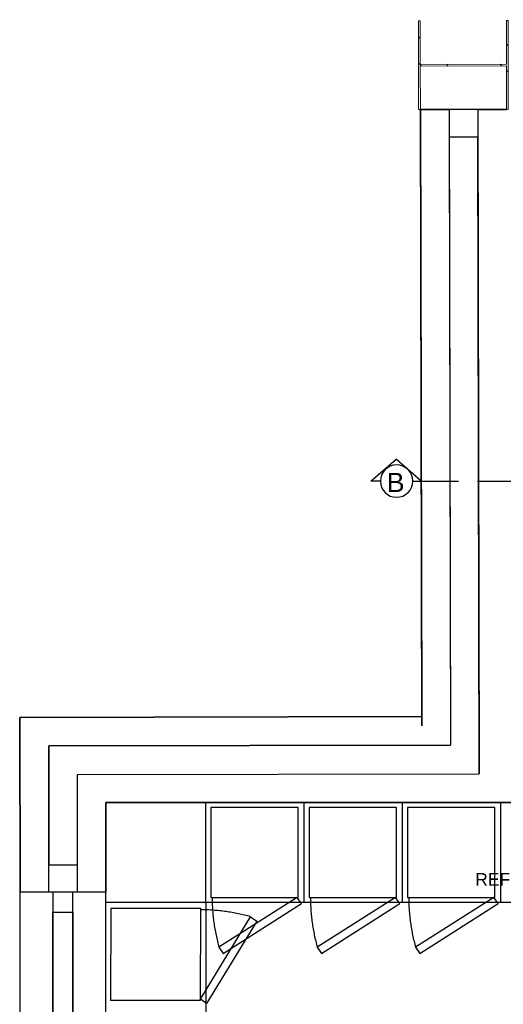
# Model space of a CAD drawing. Header units: millimetres. Extents: x -115474967 to 444143, y -74377 to 241828222.
# Tile 316 of 590: x -145277 to -143340, y 268778 to 272725. Entities that reach past the tile are written whole.
import ezdxf

# ---------------------------------------------------------------- set-up
doc = ezdxf.new("R2010")
doc.units = ezdxf.units.MM
doc.header["$MEASUREMENT"] = 0
doc.linetypes.add('2DASHED', pattern=[0.75, 0.5, -0.25])
doc.linetypes.add('Dashed', pattern=[280, 140, -140])
for name, color, linetype in [('00-2 Roof Lines', 8, 'Dashed'), ('00-2 Walls', 4, 'Continuous'), ('00-2 Windows', 1, 'Continuous'), ('A_COLUMNS', 7, 'Continuous'), ('CEIL-PLAN', 7, 'Continuous'), ('DIMS-50', 9, 'Continuous'), ('JOIN-SEC.18', 9, 'Continuous'), ('TEXT-20', 2, 'Continuous'), ('TEXT-REFN', 5, 'Continuous')]:
    doc.layers.add(name, color=color, linetype=linetype)
doc.layers.add('0_cons_01', color=40, linetype='Continuous', lineweight=0, plot=False)
doc.layers.add('A_COLUMNS_Pen_No__3', color=7, linetype='Continuous', lineweight=15)
doc.layers.add('A_COLUMNS_Pen_No__7', color=7, linetype='Continuous', lineweight=5, true_color=0x3f3f3f)
doc.styles.add('TEXT-20', font='arial.ttf', dxfattribs={"height": 40})

# ---------------------------------------------------------------- blocks, each defined once
blk = doc.blocks.new('IPE Column 20[97]', base_point=(-38860.8, 68153.1))
at = {"layer": 'A_COLUMNS_Pen_No__7', "linetype": 'Continuous', "lineweight": 5, "true_color": 0x3f3f3f}
h = blk.add_hatch(dxfattribs=at)
h.set_pattern_fill('STEEL', color=250, style=0, pattern_type=2)
h.set_pattern_definition([(45, (0, 0), (-159.099, 159.099), []), (45, (-53.03, 53.03), (-159.099, 159.099), [])])
h.paths.add_polyline_path([(-39040.6, 67975.4), (-38684.6, 67971.8), (-38684.5, 67978.8), (-38859, 67980.6), (-38855.5, 68325.5), (-38681, 68323.8), (-38681, 68330.8), (-39037, 68334.4), (-39037, 68327.4), (-38862.5, 68325.6), (-38866, 67980.6), (-39040.5, 67982.4)])
at = {"layer": 'A_COLUMNS_Pen_No__3', "color": 7, "linetype": 'Continuous', "lineweight": 15}
for p, q in [((-38681, 68330.8), (-39037, 68334.4)), ((-39037, 68334.4), (-39037, 68327.4)), ((-39037, 68327.4), (-38862.5, 68325.6)), ((-38681, 68323.8), (-38681, 68330.8)), ((-38862.5, 68325.6), (-38866, 67980.6)), ((-38859, 67980.6), (-38855.5, 68325.5)), ((-38855.5, 68325.5), (-38681, 68323.8)), ((-39040.5, 67982.4), (-39040.6, 67975.4)), ((-39040.6, 67975.4), (-38684.6, 67971.8)), ((-38866, 67980.6), (-39040.5, 67982.4)), ((-38684.5, 67978.8), (-38859, 67980.6)), ((-38684.6, 67971.8), (-38684.5, 67978.8))]:
    blk.add_line(p, q, dxfattribs=at)
blk = doc.blocks.new('A$C69671385')
at = {"layer": 'DIMS-50', "color": 3}
for p, q in [((0, 169), (262, 397)), ((524, 169), (262, 397)), ((88, 169), (0, 169)), ((426, 169), (524, 169))]:
    blk.add_line(p, q, dxfattribs=at)
at = {"layer": 'TEXT-REFN'}
blk.add_circle((257, 169), 169, dxfattribs=at)
blk = doc.blocks.new('12')
at = {"layer": '00-2 Roof Lines', "linetype": 'Continuous'}
for p, q in [((-144137.5, 267143), (-144137.5, 267543)), ((-143743.7, 267143), (-143743.7, 267543)), ((-143349.9, 267143), (-143349.9, 267543)), ((-144532, 267143), (-144932, 267143))]:
    blk.add_line(p, q, dxfattribs=at)
at = {"layer": '00-2 Walls'}
for p, q in [((-143671.9, 270321.4), (-143556.9, 270321.6)), ((-143666.7, 267851.1), (-143671.9, 270321.4)), ((-143556.9, 270321.6), (-143551.5, 267773.5)), ((-143441.9, 270321.9), (-143326.9, 270322.1)), ((-143441.9, 270321.9), (-143436.2, 267658.7)), ((-143556.1, 270211.6), (-143441.7, 270211.9)), ((-143556.1, 270211.6), (-143441.9, 270211.9)), ((-143556.1, 270211.6), (-143551.5, 267773.5)), ((-143436.2, 267658.7), (-143441.9, 270211.6)), ((-145275.9, 267884.8), (-143666.7, 267888.2)), ((-145274.9, 267184.2), (-145275.9, 267884.8)), ((-143666.7, 267888.2), (-143666.7, 267851.1)), ((-145160.7, 267771.4), (-145160.8, 267294.3)), ((-145160.7, 267770.1), (-143551.5, 267773.5)), ((-143551.5, 267773.5), (-145160.7, 267771.4)), ((-145159.9, 267184.3), (-145160.7, 267770.1)), ((-145045.9, 267655.3), (-143436.2, 267658.7)), ((-145045.2, 267294.3), (-145045.9, 267655.3)), ((-145045.6, 267655.3), (-143436.2, 267658.7)), ((-145044.9, 267184.5), (-145045.6, 267655.3)), ((-141365, 267543), (-144932, 267543)), ((-144932, 267543), (-144932, 267184.1)), ((-143666, 267543.2), (-143551, 267543.5)), ((-143666, 267543.2), (-143551, 267543.5)), ((-143551, 267543.5), (-143436, 267543.7)), ((-143551, 267543.5), (-143436, 267543.7)), ((-143436, 267543.7), (-143321, 267544)), ((-143436, 267543.7), (-143321, 267544)), ((-145160.8, 267294.3), (-145045.2, 267294.3)), ((-145159.9, 267184.3), (-145274.9, 267184.2)), ((-145159.9, 267184.3), (-145274.9, 267184.2)), ((-145160.8, 267184.2), (-145274.9, 267184.2)), ((-145044.9, 267184.5), (-145159.9, 267184.3)), ((-145044.9, 267184.5), (-145159.9, 267184.3)), ((-144932, 267184.1), (-145044.9, 267184.5))]:
    blk.add_line(p, q, dxfattribs=at)
for points in [[(-143326.9, 270322.1), (-143671.9, 270321.4)], [(-143671.9, 270321.4), (-143666.7, 267888.2)], [(-143666.7, 267888.2), (-145275.9, 267884.8)], [(-145275.9, 267884.8), (-145274.9, 267184.2)], [(-139593.4, 264274.6), (-144932, 264274.6), (-144932, 267543), (-141380.9, 267543)]]:
    blk.add_lwpolyline(points, dxfattribs=at)
at = {"layer": '00-2 Windows'}
for points in [[(-145277, 267184.2), (-145277, 264384.2), (-144932, 264384.1), (-144932, 267184.1)], [(-145144.5, 267184.2), (-145144.5, 267104.2), (-145064.5, 267104.2), (-145064.5, 267184.2)], [(-145144.4, 264464.2), (-145144.5, 267104.2), (-145144.5, 267104.2), (-145144.4, 264464.2)], [(-145064.5, 267104.2), (-145064.4, 264464.2), (-145064.4, 264464.2), (-145064.5, 267104.2)]]:
    blk.add_lwpolyline(points, close=True, dxfattribs=at)
at = {"layer": 'CEIL-PLAN', "color": 6, "linetype": '2DASHED', "ltscale": 300}
blk.add_lwpolyline([(-143668.7, 268831.9), (-138453.7, 268831.9)], dxfattribs=at)
at = {"layer": 'JOIN-SEC.18', "color": 8, "linetype": 'Dashed', "ltscale": 150}
blk.add_line((-144531.3, 267143), (-144531.3, 267543), dxfattribs=at)
blk.add_lwpolyline([(-141380.9, 267543), (-141380.9, 267143), (-144531.3, 267143), (-144531.3, 264674.6), (-142401.1, 264674.6), (-142401.1, 264274.7)], dxfattribs=at)
for points in [[(-144161.2, 267163), (-144161.2, 267523), (-144511.3, 267523), (-144511.3, 267163)], [(-143767.3, 267163), (-143767.3, 267523), (-144117.5, 267523), (-144117.5, 267163)], [(-143373.5, 267163), (-143373.5, 267523), (-143723.7, 267523), (-143723.7, 267163)], [(-144147.9, 267138.4), (-144165.1, 267163), (-144478.8, 266963.1), (-144461.6, 266938.5)], [(-143754.1, 267138.4), (-143771.3, 267163), (-144085, 266963.1), (-144067.8, 266938.5)], [(-143360.3, 267138.4), (-143377.5, 267163), (-143691.2, 266963.1), (-143674, 266938.5)], [(-144552, 267118.6), (-144912, 267119.3), (-144912.7, 266751.5), (-144552.7, 266750.9)], [(-144528.2, 266737.6), (-144552.7, 266754.8), (-144352.2, 267085.7), (-144327.7, 267068.5)]]:
    blk.add_lwpolyline(points, close=True, dxfattribs=at)
for centre, start, end in [((-143766.2, 267163), 180, 195.6941), ((-143372.4, 267163), 180, 195.6941), ((-142978.6, 267163), 180, 195.6941), ((-144553.4, 266373.5), 74.2006, 89.8947)]:
    blk.add_arc(centre, 740, start, end, dxfattribs=at)
at = {"layer": 'A_COLUMNS', "color": 5, "linetype": 'Continuous', "lineweight": 5, "rotation": 270.7020215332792}
blk.add_blockref('IPE Column 20[97]', (-143499.8, 270499.7), dxfattribs=at)
at = {"layer": 'DIMS-50', "color": 3, "xscale": -0.3839999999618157, "yscale": 0.3839999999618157, "zscale": 0.3839999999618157, "rotation": 359.9999999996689}
blk.add_blockref('A$C69671385', (-143668.7, 268767.1), dxfattribs=at)
at = {"layer": 'TEXT-20', "color": 7, "linetype": 'Continuous', "insert": (-143452.3, 267209.8), "char_height": 50, "width": 1594.687, "attachment_point": 7, "style": 'TEXT-20'}
blk.add_mtext('{\\C0;REFER TO JOINERY DETAILS}', dxfattribs=at)
at = {"layer": 'TEXT-REFN', "color": 2, "linetype": 'Continuous', "style": 'TEXT-20'}
blk.add_text('B', height=76.8, dxfattribs=at).set_placement((-143806.9, 268788.3))

msp = doc.modelspace()

# ---------------------------------------------------------------- block references
at = {"layer": '0_cons_01'}
msp.add_blockref('12', (0, 2043.33957), dxfattribs=at)

doc.saveas('drawing.dxf')
